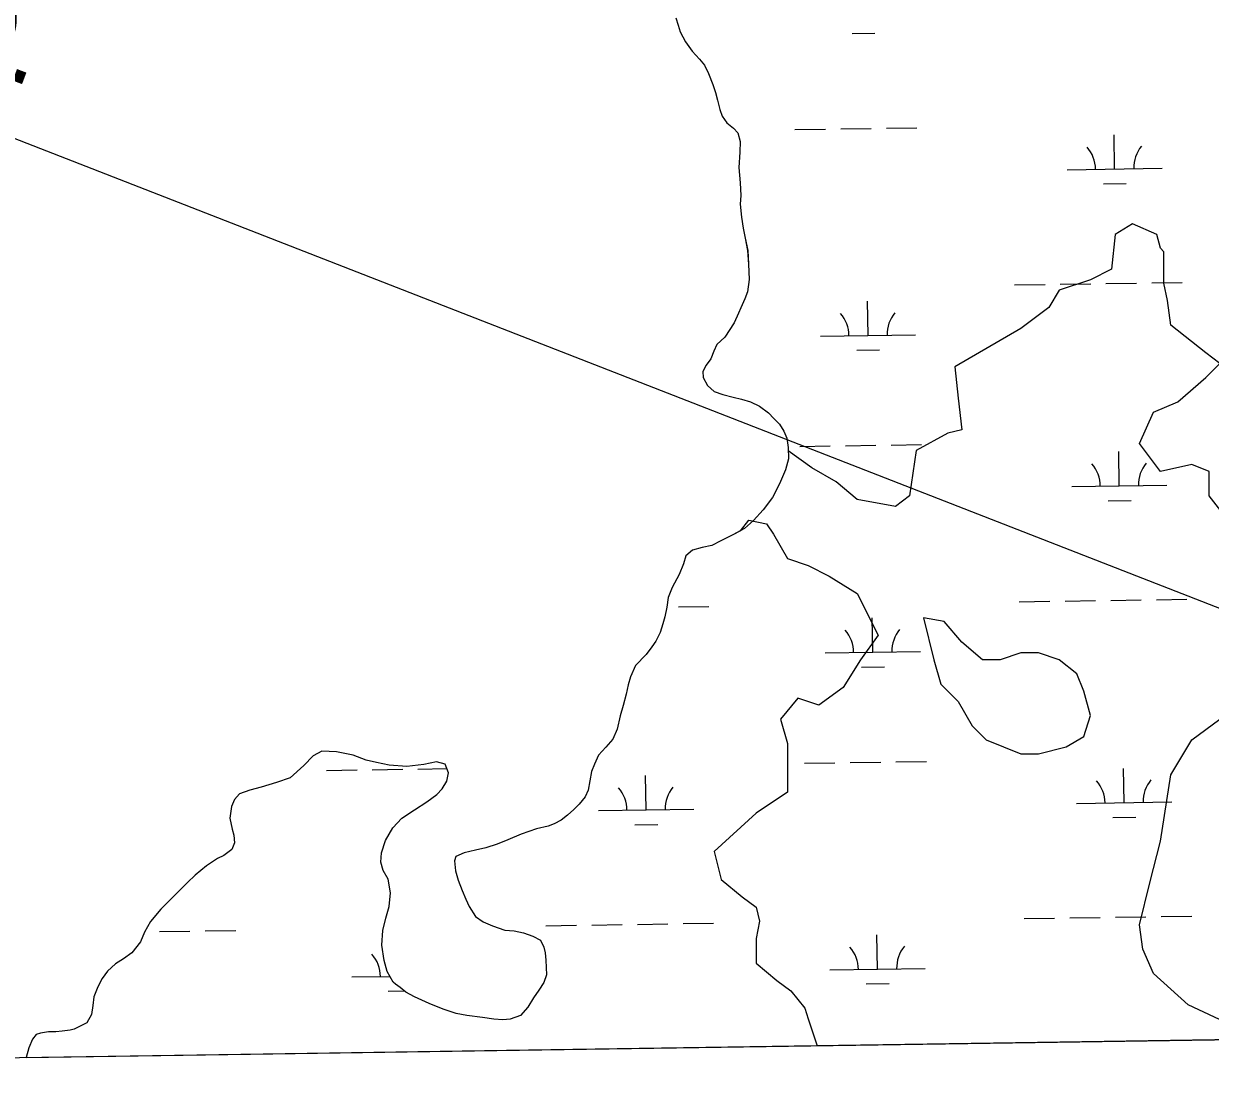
# Model space of a CAD drawing. Extents: x 3807117 to 3845308, y 337856 to 363736.
# Drawn here: x 3813023 to 3814268, y 343281 to 344392 of the extents above; entities that cross this region are included whole.
import ezdxf

# ---------------------------------------------------------------- set-up
doc = ezdxf.new("R2010")
doc.units = 0
for name, color, linetype in [('V-GRID-FRAM', 7, 'Continuous'), ('V-TOPO-SHOR', 7, 'Continuous'), ('V-UTIL-IDEN', 7, 'Continuous'), ('V-UTIL-LINE', 7, 'Continuous'), ('V-WETL-SWMP', 7, 'Continuous')]:
    doc.layers.add(name, color=color, linetype=linetype)

msp = doc.modelspace()

# ---------------------------------------------------------------- linework, layer by layer
at = {"layer": 'V-GRID-FRAM'}
msp.add_lwpolyline([(3811100.6, 361461.9), (3842914.2, 361938.5), (3843194.5, 343758.3), (3811365, 343281.4), (3811100.6, 361461.9)], dxfattribs=at)
at = {"layer": 'V-TOPO-SHOR'}
for points in [[(3813707.4, 344397.9), (3813710, 344390.1), (3813711.8, 344383.2), (3813717.6, 344372.7), (3813724.7, 344362.9), (3813732.2, 344354.6), (3813737.4, 344348.1), (3813741.7, 344339.5), (3813746.3, 344327.9), (3813748.9, 344319.6), (3813751, 344311.5), (3813753.7, 344301.5), (3813756, 344294.6), (3813761, 344287.7), (3813768, 344282.1), (3813772.5, 344277.2), (3813775, 344268.1), (3813774.5, 344256.9), (3813773.6, 344240.6), (3813774.8, 344224.8), (3813775.6, 344211.5), (3813775, 344202.3), (3813776.4, 344188.5), (3813778.1, 344176.9), (3813780.2, 344166.7), (3813782.8, 344153.7), (3813783.7, 344139.1), (3813784.5, 344123.2), (3813782.7, 344110.3), (3813779.7, 344103), (3813775.7, 344093.4), (3813773.1, 344087.8), (3813768.6, 344077.7), (3813758.9, 344062.6), (3813750.5, 344054.8), (3813747.3, 344048), (3813744.1, 344040), (3813739.2, 344033.3), (3813735.7, 344026.7), (3813736.1, 344020.2), (3813740.7, 344012), (3813747.6, 344005.5), (3813756.7, 344002.5), (3813767.7, 343999.7)], [(3814293, 343863.1), (3814267.4, 343896), (3814267.4, 343921.6), (3814249.1, 343928.9), (3814216.1, 343921.6), (3814194.2, 343950.9), (3814208.8, 343983.8), (3814234.4, 343994.8), (3814263.7, 344020.4), (3814278.4, 344035.1), (3814263.7, 344046.1), (3814227.1, 344075.3), (3814223.5, 344101), (3814219.8, 344119.3), (3814219.8, 344152.2), (3814216.1, 344155.9), (3814212.5, 344170.5), (3814186.9, 344181.5), (3814168.6, 344170.5), (3814164.9, 344133.9), (3814142.9, 344122.9), (3814110, 344111.9), (3814099, 344093.6), (3814069.7, 344071.7), (3814000.2, 344031.4), (3814003.9, 343998.5), (3814007.5, 343965.5), (3813992.9, 343961.9), (3813959.9, 343943.6), (3813952.6, 343896), (3813938, 343885), (3813897.7, 343892.3), (3813875.8, 343910.6), (3813850.1, 343925.3), (3813825.4, 343943.2)], [(3813767.7, 343999.7), (3813776.5, 343997.5), (3813785.8, 343994.6), (3813795.4, 343990.2), (3813804.6, 343983.1), (3813810.2, 343977.3), (3813816.3, 343971.2), (3813820.9, 343964), (3813823.9, 343956.7), (3813825.2, 343946.8), (3813825.4, 343943.2)], [(3813775.2, 343859.4), (3813784.2, 343870.4), (3813802.5, 343866.7), (3813809.9, 343855.7), (3813824.5, 343830.1), (3813846.5, 343822.8), (3813868.4, 343811.8), (3813897.7, 343793.5), (3813919.7, 343749.6), (3813901.4, 343724), (3813883.1, 343694.7), (3813857.4, 343676.4), (3813835.5, 343683.7), (3813817.2, 343661.7), (3813824.5, 343636.1), (3813824.5, 343584.9), (3813791.6, 343562.9), (3813747.6, 343522.7), (3813755, 343493.4), (3813776.9, 343475.1), (3813791.6, 343464.1), (3813795.2, 343449.5), (3813791.6, 343431.2), (3813791.6, 343405.5), (3813813.5, 343387.2), (3813828.2, 343376.3), (3813842.8, 343358), (3813846.5, 343347), (3813855.9, 343318.7)], [(3813775.2, 343859.4), (3813767.3, 343855.1), (3813754.7, 343848.8), (3813745.2, 343844), (3813735.1, 343841.9), (3813725, 343838.9), (3813718, 343832.9), (3813715.5, 343824.6), (3813710.9, 343813.5), (3813703.4, 343799.9), (3813699.4, 343789.2), (3813697.8, 343779.1), (3813695.9, 343769.1), (3813693.8, 343761.8), (3813691.1, 343752.7), (3813686.3, 343743.5), (3813682.1, 343737.5), (3813676.1, 343729.6), (3813665.2, 343717.9), (3813659.8, 343705.9), (3813657.2, 343697.5), (3813655.1, 343687.9), (3813652, 343675.9), (3813648.8, 343665), (3813645.8, 343650.9), (3813641.4, 343640.6), (3813633.9, 343632.3), (3813626.2, 343623.6), (3813621.9, 343614.4), (3813619, 343606.5), (3813615.2, 343586.9), (3813612.2, 343579.9), (3813605.9, 343572.4), (3813600.3, 343566.8), (3813593.7, 343560.8), (3813587.2, 343555.5), (3813579.8, 343551.8), (3813573.3, 343549.3), (3813561.2, 343546.4), (3813545.1, 343541), (3813531.2, 343534.9), (3813520, 343530.3), (3813507.8, 343526.6), (3813497, 343523.9), (3813485.2, 343521.2), (3813476.4, 343517.5), (3813475, 343512.9), (3813476.2, 343502.2), (3813479, 343492.4), (3813483, 343481.7), (3813486.8, 343472.5), (3813490.3, 343464.9), (3813497, 343454.5), (3813505.1, 343448.8), (3813514.9, 343444.7), (3813528, 343439.9), (3813537.8, 343439.4), (3813547.5, 343437.2), (3813557.3, 343433.9), (3813565.4, 343429.4), (3813568.9, 343422.2), (3813570.4, 343416.4), (3813571.1, 343408.5), (3813571.2, 343400.8), (3813571.5, 343393.2), (3813568.7, 343385), (3813563.6, 343377), (3813558.1, 343369.1), (3813552, 343359.1), (3813544.2, 343350.5), (3813533.5, 343346.7), (3813525.9, 343345.9), (3813516.5, 343346.5), (3813504.5, 343348.3), (3813487.9, 343350.4), (3813476.8, 343352.6), (3813463, 343357), (3813448.4, 343362.9), (3813433, 343369.9), (3813423.8, 343375.1), (3813417.9, 343379.7), (3813413.2, 343383.3), (3813410.7, 343385.5), (3813404.5, 343396.6), (3813401.1, 343408.2)], [(3814322.4, 343325.7), (3814245.4, 343361.6), (3814208.8, 343394.6), (3814197.8, 343420.2), (3814194.2, 343445.8), (3814205.2, 343489.7), (3814216.1, 343533.6), (3814227.1, 343603.2), (3814249.1, 343639.8), (3814278.4, 343661.7)], [(3813401.1, 343408.2), (3813398.6, 343424.2), (3813399.7, 343439.7), (3813402.8, 343452.6), (3813406.6, 343464.8), (3813408, 343479.1), (3813405.3, 343493.5), (3813400, 343502.8), (3813397.7, 343511.5), (3813398.5, 343521.4), (3813402.6, 343534.3), (3813410.3, 343547.6), (3813419.8, 343557.6), (3813433.2, 343566.4), (3813445.9, 343574.8), (3813456.6, 343582.4), (3813462.1, 343588.4), (3813467.1, 343596.3), (3813468.6, 343605.3), (3813465.3, 343614.4), (3813456.2, 343616.9), (3813443, 343613.8), (3813425.1, 343611.8), (3813406.5, 343613.3), (3813393.1, 343616), (3813382.3, 343618.4), (3813368.6, 343623.9), (3813351, 343627.3), (3813335.9, 343627.8), (3813326.6, 343623), (3813316.7, 343612.8), (3813302.5, 343600), (3813288.3, 343595.1), (3813272.1, 343590.2), (3813260, 343587), (3813249.2, 343583.2), (3813244.2, 343577.3), (3813240.8, 343570), (3813239.2, 343557.6), (3813241.5, 343546.2), (3813243.4, 343539.9), (3813244.2, 343531.7), (3813241.4, 343524.8), (3813232.9, 343518.4), (3813226.2, 343515.2), (3813214.7, 343507.7), (3813202.9, 343497.7), (3813194.6, 343490), (3813177.7, 343472.8), (3813166.9, 343462), (3813155.9, 343449.1), (3813149.5, 343438.1), (3813145.4, 343427.7), (3813136.4, 343416.4), (3813127.6, 343409.9), (3813119.1, 343404.6), (3813110.8, 343396.9), (3813105.1, 343389.2), (3813100.5, 343380.5), (3813096.3, 343370.2), (3813095.5, 343360.8), (3813094.1, 343351.5), (3813089, 343342.8), (3813075.9, 343336), (3813071.6, 343335.1), (3813063, 343334), (3813056.6, 343333.3), (3813048.9, 343333.3), (3813040.5, 343332), (3813036, 343330.5), (3813032, 343325.5), (3813028.3, 343316.5), (3813025.3, 343306.4), (3813025.3, 343306.3)]]:
    msp.add_lwpolyline(points, dxfattribs=at)
msp.add_lwpolyline([(3813967.3, 343767.9), (3813978.2, 343724), (3813985.6, 343698.3), (3814003.9, 343680), (3814018.5, 343654.4), (3814033.1, 343639.8), (3814051.4, 343632.5), (3814069.7, 343625.1), (3814088, 343625.1), (3814117.3, 343632.5), (3814135.6, 343643.4), (3814142.9, 343665.4), (3814135.6, 343691), (3814128.3, 343709.3), (3814110, 343724), (3814088, 343731.3), (3814069.7, 343731.3), (3814047.8, 343724), (3814029.5, 343724), (3814007.5, 343742.3), (3813989.2, 343764.2)], close=True, dxfattribs=at)
at = {"layer": 'V-UTIL-LINE'}
msp.add_lwpolyline([(3811341.1, 344923.7), (3814467.4, 343704.3), (3815215.8, 343339.1)], dxfattribs=at)
at = {"layer": 'V-WETL-SWMP'}
for p, q in [((3813707.4, 344397.9), (3813710, 344390.1)), ((3813710, 344390.1), (3813711.8, 344383.2)), ((3813711.8, 344383.2), (3813717.6, 344372.7)), ((3813717.6, 344372.7), (3813724.7, 344362.9)), ((3813892.5, 344381.5), (3813916.4, 344381.8)), ((3813724.7, 344362.9), (3813732.2, 344354.6)), ((3813732.2, 344354.6), (3813737.4, 344348.1)), ((3813737.4, 344348.1), (3813741.7, 344339.5)), ((3813741.7, 344339.5), (3813746.3, 344327.9)), ((3813746.3, 344327.9), (3813748.9, 344319.6)), ((3813748.9, 344319.6), (3813751, 344311.5)), ((3813751, 344311.5), (3813753.7, 344301.5)), ((3813753.7, 344301.5), (3813756, 344294.6)), ((3813756, 344294.6), (3813761, 344287.7)), ((3813761, 344287.7), (3813768, 344282.1)), ((3813768, 344282.1), (3813772.5, 344277.2)), ((3813772.5, 344277.2), (3813775, 344268.1)), ((3813832.5, 344280.6), (3813864.5, 344281)), ((3813880.5, 344281.3), (3813912.5, 344281.8)), ((3813928.5, 344282), (3813960.5, 344282.5)), ((3814168, 344239.2), (3814167.5, 344275.2)), ((3813775, 344268.1), (3813774.5, 344256.9)), ((3813774.5, 344256.9), (3813773.6, 344240.6)), ((3813773.6, 344240.6), (3813774.8, 344224.8)), ((3814118.1, 344238.4), (3814218, 344239.9)), ((3813774.8, 344224.8), (3813775.6, 344211.5)), ((3814156.3, 344223.5), (3814180.3, 344223.9)), ((3813775.6, 344211.5), (3813775, 344202.3)), ((3813775, 344202.3), (3813776.4, 344188.5)), ((3813776.4, 344188.5), (3813778.1, 344176.9)), ((3813778.1, 344176.9), (3813780.2, 344166.7)), ((3813780.2, 344166.7), (3813782.9, 344153.7)), ((3813782.9, 344153.7), (3813783.7, 344139.1)), ((3813783.7, 344139.1), (3813784.5, 344123.2)), ((3813784.5, 344123.2), (3813782.7, 344110.3)), ((3814063, 344117.5), (3814095, 344118)), ((3814111, 344118.2), (3814143, 344118.7)), ((3814159, 344118.9), (3814191, 344119.4)), ((3814207, 344119.7), (3814239, 344120.1)), ((3813779.7, 344103), (3813775.7, 344093.4)), ((3813782.7, 344110.3), (3813779.7, 344103)), ((3813909.2, 344064.4), (3813908.7, 344100.4)), ((3813773.1, 344087.8), (3813768.6, 344077.7)), ((3813775.7, 344093.4), (3813773.1, 344087.8)), ((3813768.6, 344077.7), (3813758.9, 344062.6)), ((3813758.9, 344062.6), (3813750.5, 344054.8)), ((3813859.2, 344063.7), (3813959.2, 344065.2)), ((3813750.5, 344054.8), (3813747.3, 344048)), ((3813897.4, 344048.8), (3813921.4, 344049.2)), ((3813744.1, 344040), (3813739.2, 344033.3)), ((3813747.3, 344048), (3813744.1, 344040)), ((3813739.2, 344033.3), (3813735.7, 344026.7)), ((3813735.7, 344026.7), (3813736.1, 344020.2)), ((3813736.1, 344020.2), (3813740.7, 344012)), ((3813740.7, 344012), (3813747.6, 344005.5)), ((3813747.6, 344005.5), (3813756.7, 344002.5)), ((3813756.7, 344002.5), (3813767.7, 343999.7)), ((3813767.7, 343999.7), (3813776.5, 343997.5)), ((3813776.5, 343997.5), (3813785.8, 343994.6)), ((3813785.8, 343994.6), (3813795.4, 343990.2)), ((3813795.4, 343990.2), (3813804.6, 343983.1)), ((3813804.6, 343983.1), (3813810.2, 343977.3)), ((3813810.2, 343977.3), (3813816.3, 343971.2)), ((3813816.3, 343971.2), (3813820.9, 343964)), ((3813820.9, 343964), (3813823.9, 343956.7)), ((3813823.9, 343956.7), (3813825.2, 343946.8)), ((3813933.5, 343949.4), (3813965.5, 343949.8)), ((3813825.2, 343946.8), (3813825.8, 343935)), ((3813837.5, 343947.9), (3813869.5, 343948.4)), ((3813885.5, 343948.6), (3813917.5, 343949.1)), ((3814173, 343906.5), (3814172.5, 343942.5)), ((3813825.8, 343935), (3813822.7, 343923.3)), ((3813822.7, 343923.3), (3813816.1, 343908.8)), ((3813816.1, 343908.8), (3813808.8, 343894.3)), ((3814123, 343905.8), (3814223, 343907.3)), ((3813808.8, 343894.3), (3813799, 343881.5)), ((3814161.3, 343890.9), (3814185.3, 343891.3)), ((3813799, 343881.5), (3813788.8, 343870.3)), ((3813788.8, 343870.3), (3813779.5, 343861.7)), ((3813767.3, 343855.1), (3813754.7, 343848.8)), ((3813779.5, 343861.7), (3813767.3, 343855.1)), ((3813725, 343838.9), (3813718, 343832.9)), ((3813735.1, 343841.9), (3813725, 343838.9)), ((3813745.2, 343844), (3813735.1, 343841.9)), ((3813754.7, 343848.8), (3813745.2, 343844)), ((3813715.5, 343824.6), (3813710.9, 343813.5)), ((3813718, 343832.9), (3813715.5, 343824.6)), ((3813710.9, 343813.5), (3813703.4, 343799.9)), ((3813703.4, 343799.9), (3813699.4, 343789.2)), ((3813699.4, 343789.2), (3813697.8, 343779.1)), ((3814212, 343787), (3814244, 343787.5)), ((3813697.8, 343779.1), (3813695.9, 343769.1)), ((3813710.1, 343779.5), (3813742.1, 343780)), ((3814068, 343784.9), (3814100, 343785.3)), ((3814116, 343785.6), (3814148, 343786.1)), ((3814164, 343786.3), (3814196, 343786.8)), ((3813695.9, 343769.1), (3813693.8, 343761.8)), ((3813914.2, 343731.8), (3813913.6, 343767.8)), ((3813691.1, 343752.7), (3813686.3, 343743.5)), ((3813693.8, 343761.8), (3813691.1, 343752.7)), ((3813682.1, 343737.5), (3813676.1, 343729.6)), ((3813686.3, 343743.5), (3813682.1, 343737.5)), ((3813676.1, 343729.6), (3813665.2, 343717.9)), ((3813864.2, 343731.1), (3813964.2, 343732.6)), ((3813665.2, 343717.9), (3813659.8, 343705.9)), ((3813902.4, 343716.2), (3813926.4, 343716.6)), ((3813659.8, 343705.9), (3813657.2, 343697.5)), ((3813655.1, 343687.9), (3813652, 343675.9)), ((3813657.2, 343697.5), (3813655.1, 343687.9)), ((3813652, 343675.9), (3813648.8, 343665)), ((3813648.8, 343665), (3813645.8, 343650.9)), ((3813645.8, 343650.9), (3813641.4, 343640.6)), ((3813641.4, 343640.6), (3813633.9, 343632.3)), ((3813335.9, 343627.8), (3813326.6, 343623)), ((3813351, 343627.3), (3813335.9, 343627.8)), ((3813368.6, 343623.9), (3813351, 343627.3)), ((3813633.9, 343632.3), (3813626.2, 343623.6)), ((3813326.6, 343623), (3813316.7, 343612.8)), ((3813382.3, 343618.4), (3813368.6, 343623.9)), ((3813393.1, 343616), (3813382.3, 343618.4)), ((3813406.5, 343613.3), (3813393.1, 343616)), ((3813425.1, 343611.8), (3813406.5, 343613.3)), ((3813443, 343613.8), (3813425.1, 343611.8)), ((3813456.2, 343616.9), (3813443, 343613.8)), ((3813465.3, 343614.4), (3813456.2, 343616.9)), ((3813468.6, 343605.3), (3813465.3, 343614.4)), ((3813621.9, 343614.4), (3813619, 343606.5)), ((3813626.2, 343623.6), (3813621.9, 343614.4)), ((3813842.5, 343615.3), (3813874.5, 343615.8)), ((3813890.5, 343616), (3813922.5, 343616.5)), ((3813938.5, 343616.7), (3813970.5, 343617.2)), ((3813316.7, 343612.8), (3813302.5, 343600)), ((3813340.7, 343607.8), (3813372.7, 343608.3)), ((3813388.7, 343608.5), (3813420.7, 343609)), ((3813436.7, 343609.2), (3813467, 343609.7)), ((3813467.1, 343596.3), (3813468.6, 343605.3)), ((3813619, 343606.5), (3813615.2, 343586.9)), ((3813676.2, 343566.4), (3813675.6, 343602.4)), ((3814178, 343573.9), (3814177.5, 343609.9)), ((3813272.1, 343590.2), (3813260, 343587)), ((3813288.3, 343595.1), (3813272.1, 343590.2)), ((3813302.5, 343600), (3813288.3, 343595.1)), ((3813456.6, 343582.4), (3813462.1, 343588.4)), ((3813462.1, 343588.4), (3813467.1, 343596.3)), ((3813244.2, 343577.3), (3813240.8, 343570)), ((3813249.2, 343583.2), (3813244.2, 343577.3)), ((3813260, 343587), (3813249.2, 343583.2)), ((3813445.9, 343574.8), (3813456.6, 343582.4)), ((3813612.2, 343579.9), (3813605.9, 343572.4)), ((3813615.2, 343586.9), (3813612.2, 343579.9)), ((3813240.8, 343570), (3813239.2, 343557.6)), ((3813419.8, 343557.6), (3813433.2, 343566.4)), ((3813433.2, 343566.4), (3813445.9, 343574.8)), ((3813600.3, 343566.8), (3813593.7, 343560.8)), ((3813605.9, 343572.4), (3813600.3, 343566.8)), ((3813626.2, 343565.6), (3813726.2, 343567.1)), ((3814128, 343573.1), (3814228, 343574.6)), ((3813239.2, 343557.6), (3813241.5, 343546.2)), ((3813410.3, 343547.6), (3813419.8, 343557.6)), ((3813579.8, 343551.8), (3813573.3, 343549.3)), ((3813587.2, 343555.5), (3813579.8, 343551.8)), ((3813593.7, 343560.8), (3813587.2, 343555.5)), ((3813664.4, 343550.8), (3813688.4, 343551.1)), ((3814166.2, 343558.3), (3814190.2, 343558.6)), ((3813241.5, 343546.2), (3813243.4, 343539.9)), ((3813243.4, 343539.9), (3813244.2, 343531.7)), ((3813402.6, 343534.3), (3813410.3, 343547.6)), ((3813545.1, 343541), (3813531.2, 343534.9)), ((3813561.2, 343546.4), (3813545.1, 343541)), ((3813573.3, 343549.3), (3813561.2, 343546.4)), ((3813244.2, 343531.7), (3813241.4, 343524.8)), ((3813398.5, 343521.4), (3813402.6, 343534.3)), ((3813507.8, 343526.6), (3813497, 343523.9)), ((3813520, 343530.3), (3813507.8, 343526.6)), ((3813531.2, 343534.9), (3813520, 343530.3)), ((3813226.2, 343515.2), (3813214.7, 343507.7)), ((3813232.9, 343518.4), (3813226.2, 343515.2)), ((3813241.4, 343524.8), (3813232.9, 343518.4)), ((3813397.7, 343511.5), (3813398.5, 343521.4)), ((3813476.4, 343517.5), (3813475, 343512.9)), ((3813485.2, 343521.2), (3813476.4, 343517.5)), ((3813497, 343523.9), (3813485.2, 343521.2)), ((3813214.7, 343507.7), (3813202.9, 343497.7)), ((3813400, 343502.8), (3813397.7, 343511.5)), ((3813405.3, 343493.5), (3813400, 343502.8)), ((3813475, 343512.9), (3813476.2, 343502.2)), ((3813476.2, 343502.2), (3813479, 343492.4)), ((3813194.6, 343490), (3813177.7, 343472.8)), ((3813202.9, 343497.7), (3813194.6, 343490)), ((3813408, 343479.1), (3813405.3, 343493.5)), ((3813479, 343492.4), (3813483, 343481.7)), ((3813406.6, 343464.8), (3813408, 343479.1)), ((3813483, 343481.7), (3813486.8, 343472.5)), ((3813177.7, 343472.8), (3813166.9, 343462)), ((3813402.8, 343452.6), (3813406.6, 343464.8)), ((3813486.8, 343472.5), (3813490.3, 343464.9)), ((3813490.3, 343464.9), (3813497, 343454.5)), ((3813166.9, 343462), (3813155.9, 343449.1)), ((3813399.7, 343439.7), (3813402.8, 343452.6)), ((3813497, 343454.5), (3813505.1, 343448.8)), ((3814073, 343452.2), (3814105, 343452.7)), ((3814121, 343452.9), (3814153, 343453.4)), ((3814169, 343453.7), (3814201, 343454.1)), ((3814217, 343454.4), (3814249, 343454.9)), ((3813155.9, 343449.1), (3813149.5, 343438.1)), ((3813165.3, 343438.6), (3813197.3, 343439.1)), ((3813213.3, 343439.3), (3813245.3, 343439.8)), ((3813398.6, 343424.2), (3813399.7, 343439.7)), ((3813505.1, 343448.8), (3813514.9, 343444.7)), ((3813514.9, 343444.7), (3813528, 343439.9)), ((3813528, 343439.9), (3813537.8, 343439.4)), ((3813537.8, 343439.4), (3813547.5, 343437.2)), ((3813571.1, 343444.7), (3813603.1, 343445.2)), ((3813619.1, 343445.4), (3813651.1, 343445.9)), ((3813667.1, 343446.1), (3813699.1, 343446.6)), ((3813715.1, 343446.9), (3813747.1, 343447.3)), ((3813145.4, 343427.7), (3813136.4, 343416.4)), ((3813149.5, 343438.1), (3813145.4, 343427.7)), ((3813547.5, 343437.2), (3813557.3, 343433.9)), ((3813557.3, 343433.9), (3813565.4, 343429.4)), ((3813565.4, 343429.4), (3813568.9, 343422.2)), ((3813919.2, 343399.2), (3813918.6, 343435.2)), ((3813136.4, 343416.4), (3813127.6, 343409.9)), ((3813401.1, 343408.2), (3813398.6, 343424.2)), ((3813568.9, 343422.2), (3813570.4, 343416.4)), ((3813570.4, 343416.4), (3813571.1, 343408.5)), ((3813119.1, 343404.6), (3813110.8, 343396.9)), ((3813127.6, 343409.9), (3813119.1, 343404.6)), ((3813404.5, 343396.6), (3813401.1, 343408.2)), ((3813571.1, 343408.5), (3813571.2, 343400.8)), ((3813105.1, 343389.2), (3813100.5, 343380.5)), ((3813110.8, 343396.9), (3813105.1, 343389.2)), ((3813367.3, 343390.9), (3813407.4, 343391.5)), ((3813410.7, 343385.5), (3813404.5, 343396.6)), ((3813571.5, 343393.2), (3813568.7, 343385)), ((3813571.2, 343400.8), (3813571.5, 343393.2)), ((3813869.2, 343398.4), (3813969.2, 343399.9)), ((3813100.5, 343380.5), (3813096.3, 343370.2)), ((3813405.5, 343376), (3813422.3, 343376.3)), ((3813413.2, 343383.3), (3813410.7, 343385.5)), ((3813417.9, 343379.7), (3813413.2, 343383.3)), ((3813423.8, 343375.1), (3813417.9, 343379.7)), ((3813563.6, 343377), (3813558.1, 343369.1)), ((3813568.7, 343385), (3813563.6, 343377)), ((3813907.4, 343383.6), (3813931.4, 343383.9)), ((3813096.3, 343370.2), (3813095.5, 343360.8)), ((3813433, 343369.9), (3813423.8, 343375.1)), ((3813448.4, 343362.9), (3813433, 343369.9)), ((3813558.1, 343369.1), (3813552, 343359.1)), ((3813025.3, 343306.3), (3816248.1, 343354.6)), ((3813094.1, 343351.5), (3813089, 343342.8)), ((3813095.5, 343360.8), (3813094.1, 343351.5)), ((3813463, 343357), (3813448.4, 343362.9)), ((3813476.8, 343352.6), (3813463, 343357)), ((3813487.9, 343350.4), (3813476.8, 343352.6)), ((3813552, 343359.1), (3813544.2, 343350.5)), ((3813089, 343342.8), (3813075.9, 343336)), ((3813504.5, 343348.3), (3813487.9, 343350.4)), ((3813516.5, 343346.5), (3813504.5, 343348.3)), ((3813525.9, 343345.9), (3813516.5, 343346.5)), ((3813533.5, 343346.7), (3813525.9, 343345.9)), ((3813544.2, 343350.5), (3813533.5, 343346.7)), ((3813036, 343330.5), (3813032, 343325.5)), ((3813040.5, 343332), (3813036, 343330.5)), ((3813048.9, 343333.3), (3813040.5, 343332)), ((3813056.6, 343333.3), (3813048.9, 343333.3)), ((3813063, 343334), (3813056.6, 343333.3)), ((3813071.6, 343335.1), (3813063, 343334)), ((3813075.9, 343336), (3813071.6, 343335.1)), ((3813028.3, 343316.5), (3813025.3, 343306.4)), ((3813032, 343325.5), (3813028.3, 343316.5)), ((3813025.3, 343306.4), (3813025.3, 343306.3))]:
    msp.add_line(p, q, dxfattribs=at)
for centre, start, end in [((3814112.8, 344238.8), 0.0865, 41.6302), ((3814223.3, 344240.5), 140.0865, 181.6302), ((3813854, 344064.1), 0.0865, 41.6302), ((3813964.4, 344065.7), 140.0865, 181.6302), ((3814117.8, 343906.2), 0.0865, 41.6302), ((3814228.3, 343907.8), 140.0865, 181.6302), ((3813858.9, 343731.5), 0.0865, 41.6302), ((3813969.4, 343733.1), 140.0865, 181.6302), ((3813620.9, 343566), 0.0865, 41.6302), ((3813731.4, 343567.7), 140.0865, 181.6302), ((3814122.8, 343573.5), 0.0865, 41.6302), ((3814233.2, 343575.2), 140.0865, 181.6302), ((3813362.1, 343391.3), 0.0865, 41.6302), ((3813863.9, 343398.8), 0.0865, 41.6302), ((3813974.4, 343400.5), 140.0865, 181.6302)]:
    msp.add_arc(centre, 35.2, start, end, dxfattribs=at)

# ---------------------------------------------------------------- texts
at = {"layer": 'V-UTIL-IDEN'}
msp.add_text('SHELL PIPELINE CO. ', height=83, rotation=339.2499, dxfattribs=at).set_placement((3811992.2, 344718.1))

doc.saveas('drawing.dxf')
